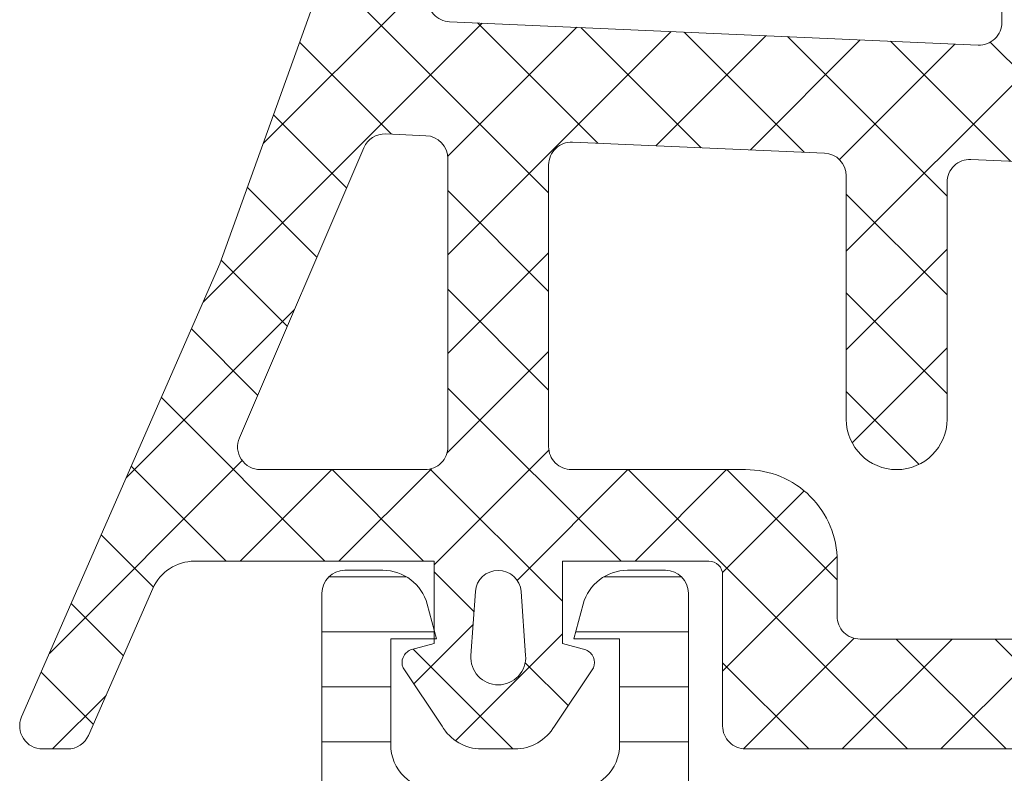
# Model space of a CAD drawing. Header units: millimetres. Extents: x 144573 to 336993, y 74252 to 247042.
# Tile 348 of 656: x 198244 to 198265, y 180491 to 180508. Entities that reach past the tile are written whole.
import ezdxf

# ---------------------------------------------------------------- set-up
doc = ezdxf.new("R2010")
doc.units = ezdxf.units.MM
doc.layers.add('FASÁDA DETAILNÍ', color=255, linetype='Continuous', lineweight=0)
doc.layers.add('NOVA', color=255, linetype='Continuous', lineweight=0)
pattern_1 = [(135, (0, 0), (-1.077630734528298, -1.077630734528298), []), (225, (0, 0), (1.077630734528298, -1.077630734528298), [])]

# ---------------------------------------------------------------- blocks, each defined once
blk = doc.blocks.new('A$C69D17D4D')
at = {"layer": 'FASÁDA DETAILNÍ'}
h = blk.add_hatch(dxfattribs=at)
h.set_pattern_fill('ANSI37', color=256, scale=0.48, angle=90, style=0)
h.set_pattern_definition(pattern_1)
edge = h.paths.add_edge_path(flags=16)
edge.add_line((-24890.21938039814, 7123.835637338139), (-24890.11963639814, 7122.44278333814))
edge.add_arc((-24890.71810331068, 7122.399925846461), 0.5999995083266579, -90.0000083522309, 4.096080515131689, ccw=False)
edge.add_arc((-24890.71810348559, 7122.399925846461), 0.5999995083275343, 175.9039194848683, 270.0000083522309, ccw=False)
edge.add_line((-24891.31657039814, 7122.442783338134), (-24891.21682639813, 7123.835637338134))
edge.add_arc((-24890.71810339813, 7123.799922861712), 0.5000001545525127, 4.096064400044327, 175.9039355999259, ccw=False)
edge = h.paths.add_edge_path(flags=16)
edge.add_arc((-24892.3181000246, 7126.999930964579), 0.4999996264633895, -90.00004280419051, 4.28042947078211e-05, ccw=False)
edge.add_line((-24892.31810039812, 7126.499931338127), (-24895.91178539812, 7126.499931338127))
edge.add_arc((-24895.91178541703, 7126.999931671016), 0.5000003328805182, 156.7819733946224, 270.00000216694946, ccw=False)
edge.add_line((-24896.37129139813, 7127.197047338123), (-24893.65541339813, 7133.528149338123))
edge.add_arc((-24893.19590804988, 7133.33103341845), 0.4999998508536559, 87.49988936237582, 156.7819182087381, ccw=False)
edge.add_line((-24893.17409739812, 7133.830557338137), (-24892.29629039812, 7133.792231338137))
edge.add_arc((-24892.31809988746, 7133.29270772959), 0.4999994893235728, -4.485682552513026e-05, 87.50002088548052, ccw=False)
edge.add_line((-24891.81810039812, 7133.292707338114), (-24891.81810039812, 7126.999931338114))
edge = h.paths.add_edge_path(flags=16)
edge.add_line((-24866.76418139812, 7132.408093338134), (-24862.61551139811, 7123.511240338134))
edge.add_arc((-24863.0686651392, 7123.299931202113), 0.4999998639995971, -90.00002967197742, 25.00000791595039, ccw=False)
edge.add_line((-24863.06866539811, 7122.799931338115), (-24872.41810039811, 7122.799931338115))
edge.add_arc((-24872.41810077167, 7123.299930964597), 0.49999962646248, 179.9999571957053, 270.00004280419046, ccw=False)
edge.add_line((-24872.91810039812, 7123.299931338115), (-24872.91810039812, 7132.423854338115))
edge.add_arc((-24872.4181003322, 7132.423854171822), 0.5000000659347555, 87.49997275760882, 179.9999809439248, ccw=False)
edge.add_line((-24872.39629039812, 7132.923378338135), (-24867.19552639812, 7132.696308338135))
edge.add_arc((-24867.21733612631, 7132.196782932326), 0.5000012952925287, 25.00009198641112, 87.5000025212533, ccw=False)
edge = h.paths.add_edge_path(flags=16)
edge.add_arc((-24875.61810002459, 7123.299930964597), 0.4999996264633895, -90.00004280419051, 4.28042947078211e-05, ccw=False)
edge.add_line((-24875.61810039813, 7122.799931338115), (-24882.81810039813, 7122.799931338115))
edge.add_arc((-24882.81810077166, 7123.299930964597), 0.49999962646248, 179.9999571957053, 270.00004280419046, ccw=False)
edge.add_line((-24883.31810039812, 7123.299931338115), (-24883.31810039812, 7124.499931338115))
edge.add_arc((-24885.31809890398, 7124.499932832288), 1.99999850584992, 359.9999571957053, 450.0000428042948)
edge.add_line((-24885.31810039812, 7126.499931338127), (-24889.11810039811, 7126.499931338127))
edge.add_arc((-24889.11810077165, 7126.999930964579), 0.49999962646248, 179.9999571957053, 270.00004280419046, ccw=False)
edge.add_line((-24889.61810039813, 7126.999931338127), (-24889.61810039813, 7133.152992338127))
edge.add_arc((-24889.11810033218, 7133.152992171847), 0.5000000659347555, 87.49997275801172, 179.9999809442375, ccw=False)
edge.add_line((-24889.09629039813, 7133.65251633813), (-24883.59629039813, 7133.41238133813))
edge.add_arc((-24883.61809988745, 7132.912857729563), 0.4999994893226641, -4.4856929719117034e-05, 87.50002088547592, ccw=False)
edge.add_line((-24883.11810039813, 7132.912857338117), (-24883.11810039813, 7127.599931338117))
edge.add_arc((-24882.01810039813, 7127.599931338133), 1.099999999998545, 180, 360)
edge.add_line((-24880.91810039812, 7127.599931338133), (-24880.91810039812, 7132.773142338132))
edge.add_arc((-24880.4181003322, 7132.77314217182), 0.5000000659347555, 87.49997275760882, 179.9999809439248, ccw=False)
edge.add_line((-24880.39629039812, 7133.272666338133), (-24875.59629039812, 7133.063093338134))
edge.add_arc((-24875.61809988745, 7132.563569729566), 0.4999994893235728, -4.4856929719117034e-05, 87.50002088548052, ccw=False)
edge.add_line((-24875.11810039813, 7132.563569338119), (-24875.11810039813, 7123.29993133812))
edge = h.paths.add_edge_path()
edge.add_line((-24860.40504739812, 7124.68638833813), (-24864.50289639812, 7133.474254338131))
edge.add_ellipse((-24867.22182176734, 7132.206396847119), major_axis=(-3.000002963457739, 0), ratio=1, start_angle=205.0000306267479, end_angle=267.4999411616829)
edge.add_line((-24867.09096039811, 7135.203544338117), (-24867.73991039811, 7135.231878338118))
edge.add_ellipse((-24867.71810090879, 7135.731401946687), major_axis=(-0.4999994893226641, 0), ratio=1, start_angle=-4.4856929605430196e-05, end_angle=87.50002088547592, ccw=False)
edge.add_line((-24868.21810039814, 7135.731402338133), (-24868.21810039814, 7136.699931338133))
edge.add_ellipse((-24868.31810032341, 7136.699931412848), major_axis=(-0.09999992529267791, 0), ratio=1, start_angle=179.99995719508, end_angle=270.0000428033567)
edge.add_line((-24868.31810039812, 7136.799931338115), (-24868.91810039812, 7136.799931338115))
edge.add_ellipse((-24868.91810047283, 7136.699931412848), major_axis=(-0.09999992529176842, 0), ratio=1, start_angle=-90.00004280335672, end_angle=4.280492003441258e-05)
edge.add_line((-24869.01810039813, 7136.699931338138), (-24869.01810039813, 7135.796893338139))
edge.add_ellipse((-24869.51810046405, 7135.796893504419), major_axis=(-0.5000000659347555, 0), ratio=1, start_angle=87.49997275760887, end_angle=179.999980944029, ccw=False)
edge.add_line((-24869.53991039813, 7135.297369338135), (-24878.44020439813, 7135.691207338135))
edge.add_ellipse((-24878.41810029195, 7136.190718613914), major_axis=(-0.5000001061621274, 0), ratio=1, start_angle=-8.298705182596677e-05, end_angle=87.4662307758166, ccw=False)
edge.add_line((-24878.91810039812, 7136.190719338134), (-24878.91810039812, 7136.799931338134))
edge.add_ellipse((-24879.01810032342, 7136.799931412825), major_axis=(-0.09999992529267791, 0), ratio=1, start_angle=179.99995719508, end_angle=270.0000428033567)
edge.add_line((-24879.01810039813, 7136.899931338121), (-24879.61810039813, 7136.899931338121))
edge.add_ellipse((-24879.61810047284, 7136.799931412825), major_axis=(-0.09999992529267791, 0), ratio=1, start_angle=-90.00004280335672, end_angle=4.280387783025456e-05)
edge.add_line((-24879.71810039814, 7136.799931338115), (-24879.71810039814, 7136.270369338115))
edge.add_ellipse((-24880.21810089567, 7136.270369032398), major_axis=(-0.5000004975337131, 0), ratio=1, start_angle=87.46630200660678, end_angle=180.0000350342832, ccw=False)
edge.add_line((-24880.24020439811, 7135.770857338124), (-24891.78042939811, 7136.281513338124))
edge.add_ellipse((-24891.75861986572, 7136.78103793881), major_axis=(-0.5000004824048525, 0), ratio=1, start_angle=-3.2170573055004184, end_angle=87.50002091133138, ccw=False)
edge.add_line((-24892.25783239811, 7136.809097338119), (-24891.96926939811, 7141.942840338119))
edge.add_ellipse((-24891.55885139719, 7141.827284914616), major_axis=(-0.4263754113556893, 0), ratio=1, start_angle=200.75897237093, end_angle=344.275145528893, ccw=False)
edge.add_line((-24891.16015639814, 7141.978408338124), (-24891.16139639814, 7141.745805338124))
edge.add_line((-24891.16139639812, 7141.745805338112), (-24891.45953439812, 7139.863226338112))
edge.add_line((-24891.45953439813, 7139.863226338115), (-24891.05910839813, 7137.013941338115))
edge.add_ellipse((-24890.76202780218, 7137.05569193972), major_axis=(-0.2999999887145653, 0), ratio=1, start_angle=7.999744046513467, end_angle=124.5977463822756)
edge.add_ellipse((-24892.29514118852, 7139.278263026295), major_axis=(-3.000047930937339, 0), ratio=1, start_angle=124.5976412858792, end_angle=198.0084245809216)
edge.add_line((-24889.44206239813, 7140.205748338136), (-24890.07563839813, 7142.460639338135))
edge.add_ellipse((-24890.85085090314, 7142.299709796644), major_axis=(-0.7917403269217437, 0), ratio=1, start_angle=191.7276897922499, end_angle=263.2016537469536)
edge.add_line((-24890.75712839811, 7143.085883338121), (-24891.81533839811, 7143.08710433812))
edge.add_ellipse((-24891.68621415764, 7141.908018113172), major_axis=(-1.186135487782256, 0), ratio=1, start_angle=276.2496781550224, end_angle=341.3444235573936)
edge.add_line((-24892.81002839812, 7142.28743733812), (-24893.90436139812, 7139.04609733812))
edge.add_line((-24893.90436139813, 7139.046097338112), (-24896.79413939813, 7130.996302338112))
edge.add_line((-24896.79413939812, 7130.996302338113), (-24901.12694839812, 7121.098425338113))
edge.add_ellipse((-24900.66793940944, 7120.900155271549), major_axis=(-0.5000002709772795, 0), ratio=1, start_angle=-23.36204948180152, end_angle=89.93342362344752)
edge.add_line((-24900.66852039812, 7120.400155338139), (-24900.12181939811, 7120.399520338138))
edge.add_ellipse((-24900.1212391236, 7120.899520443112), major_axis=(-0.5000004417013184, 0), ratio=1, start_angle=89.93350548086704, end_angle=156.0791754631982)
edge.add_line((-24899.66418539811, 7120.69678333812), (-24898.26242939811, 7123.90078633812))
edge.add_ellipse((-24897.34628831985, 7123.499932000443), major_axis=(-0.9999993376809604, 0), ratio=1, start_angle=269.99994718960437, end_angle=336.3683852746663, ccw=False)
edge.add_line((-24897.34628739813, 7124.499931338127), (-24892.11834539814, 7124.499931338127))
edge.add_line((-24892.11834539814, 7124.499931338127), (-24892.11833639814, 7122.700452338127))
edge.add_line((-24892.11833639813, 7122.700452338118), (-24892.63313739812, 7122.562510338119))
edge.add_ellipse((-24892.51837214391, 7122.285356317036), major_axis=(-0.299975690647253, 0), ratio=1, start_angle=-67.5062997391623, end_angle=22.50356669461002)
edge.add_line((-24892.79550639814, 7122.170543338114), (-24891.94633939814, 7120.900416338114))
edge.add_ellipse((-24891.0804752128, 7121.400137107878), major_axis=(-0.9997207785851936, 0), ratio=1, start_angle=29.99076069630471, end_angle=90.00761184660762)
edge.add_line((-24891.08034239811, 7120.400416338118), (-24890.35598139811, 7120.400447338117))
edge.add_ellipse((-24890.35618945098, 7121.400185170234), major_axis=(-0.9997378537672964, 0), ratio=1, start_angle=90.01192367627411, end_angle=150.0086750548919)
edge.add_line((-24889.49031539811, 7120.900447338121), (-24888.64114839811, 7122.170543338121))
edge.add_ellipse((-24888.91829589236, 7122.285355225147), major_axis=(-0.2999875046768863, 0), ratio=1, start_angle=157.4975938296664, end_angle=247.5013961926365)
edge.add_line((-24888.80350239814, 7122.562510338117), (-24889.31831839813, 7122.700482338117))
edge.add_line((-24889.31831839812, 7122.700482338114), (-24889.31832639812, 7124.499931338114))
edge.add_line((-24889.31832639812, 7124.499931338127), (-24886.11809939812, 7124.499931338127))
edge.add_ellipse((-24886.118099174, 7124.199931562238), major_axis=(-0.2999997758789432, 0), ratio=1, start_angle=179.9999571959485, end_angle=270.00004280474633, ccw=False)
edge.add_line((-24885.81809939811, 7124.199931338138), (-24885.81809939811, 7120.899935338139))
edge.add_ellipse((-24885.31809977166, 7120.899934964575), major_axis=(-0.4999996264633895, 0), ratio=1, start_angle=-4.280429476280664e-05, end_angle=90.00004280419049)
edge.add_line((-24885.31809939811, 7120.399935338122), (-24858.42047739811, 7120.399935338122))
edge.add_line((-24858.42047739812, 7120.399935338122), (-24857.52535939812, 7121.950327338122))
edge.add_ellipse((-24857.95837195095, 7122.200327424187), major_axis=(-0.4999999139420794, 0), ratio=1, start_angle=149.9999829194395, end_angle=269.9999366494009)
edge.add_line((-24857.95837139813, 7122.700327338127), (-24857.95837139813, 7124.397698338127))
edge.add_line((-24857.95837139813, 7124.397698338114), (-24859.95189339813, 7124.397698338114))
edge.add_ellipse((-24859.95189374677, 7124.89769859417), major_axis=(-0.500000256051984, 0), ratio=1, start_angle=25.000128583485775, end_angle=90.00003995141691, ccw=False)
h = blk.add_hatch(dxfattribs=at)
h.set_pattern_fill('ANSI37', color=256, scale=0.48, angle=90, style=0)
h.set_pattern_definition(pattern_1)
edge = h.paths.add_edge_path(flags=16)
edge.add_line((-24890.21938039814, 7123.835637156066), (-24890.11963639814, 7122.442783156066))
edge.add_arc((-24890.71810331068, 7122.399925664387), 0.5999995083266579, -90.0000083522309, 4.096080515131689, ccw=False)
edge.add_arc((-24890.71810348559, 7122.399925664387), 0.5999995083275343, 175.9039194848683, 270.0000083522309, ccw=False)
edge.add_line((-24891.31657039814, 7122.442783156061), (-24891.21682639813, 7123.83563715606))
edge.add_arc((-24890.71810339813, 7123.799922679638), 0.5000001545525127, 4.096064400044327, 175.9039355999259, ccw=False)
edge = h.paths.add_edge_path(flags=16)
edge.add_arc((-24892.3181000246, 7126.999930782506), 0.4999996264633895, -90.00004280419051, 4.28042947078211e-05, ccw=False)
edge.add_line((-24892.31810039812, 7126.499931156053), (-24895.91178539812, 7126.499931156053))
edge.add_arc((-24895.91178541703, 7126.999931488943), 0.5000003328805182, 156.7819733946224, 270.00000216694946, ccw=False)
edge.add_line((-24896.37129139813, 7127.197047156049), (-24893.65541339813, 7133.528149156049))
edge.add_arc((-24893.19590804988, 7133.331033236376), 0.4999998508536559, 87.49988936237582, 156.7819182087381, ccw=False)
edge.add_line((-24893.17409739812, 7133.830557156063), (-24892.29629039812, 7133.792231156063))
edge.add_arc((-24892.31809988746, 7133.292707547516), 0.4999994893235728, -4.485682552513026e-05, 87.50002088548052, ccw=False)
edge.add_line((-24891.81810039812, 7133.292707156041), (-24891.81810039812, 7126.99993115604))
edge = h.paths.add_edge_path(flags=16)
edge.add_line((-24866.76418139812, 7132.40809315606), (-24862.61551139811, 7123.511240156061))
edge.add_arc((-24863.0686651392, 7123.299931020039), 0.4999998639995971, -90.00002967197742, 25.00000791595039, ccw=False)
edge.add_line((-24863.06866539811, 7122.799931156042), (-24872.41810039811, 7122.799931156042))
edge.add_arc((-24872.41810077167, 7123.299930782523), 0.49999962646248, 179.9999571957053, 270.00004280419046, ccw=False)
edge.add_line((-24872.91810039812, 7123.299931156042), (-24872.91810039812, 7132.423854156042))
edge.add_arc((-24872.4181003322, 7132.423853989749), 0.5000000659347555, 87.49997275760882, 179.9999809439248, ccw=False)
edge.add_line((-24872.39629039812, 7132.923378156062), (-24867.19552639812, 7132.696308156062))
edge.add_arc((-24867.21733612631, 7132.196782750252), 0.5000012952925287, 25.00009198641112, 87.5000025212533, ccw=False)
edge = h.paths.add_edge_path(flags=16)
edge.add_arc((-24875.61810002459, 7123.299930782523), 0.4999996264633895, -90.00004280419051, 4.28042947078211e-05, ccw=False)
edge.add_line((-24875.61810039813, 7122.799931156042), (-24882.81810039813, 7122.799931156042))
edge.add_arc((-24882.81810077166, 7123.299930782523), 0.49999962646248, 179.9999571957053, 270.00004280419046, ccw=False)
edge.add_line((-24883.31810039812, 7123.299931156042), (-24883.31810039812, 7124.499931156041))
edge.add_arc((-24885.31809890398, 7124.499932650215), 1.99999850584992, 359.9999571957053, 450.0000428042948)
edge.add_line((-24885.31810039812, 7126.499931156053), (-24889.11810039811, 7126.499931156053))
edge.add_arc((-24889.11810077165, 7126.999930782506), 0.49999962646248, 179.9999571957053, 270.00004280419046, ccw=False)
edge.add_line((-24889.61810039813, 7126.999931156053), (-24889.61810039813, 7133.152992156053))
edge.add_arc((-24889.11810033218, 7133.152991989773), 0.5000000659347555, 87.49997275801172, 179.9999809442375, ccw=False)
edge.add_line((-24889.09629039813, 7133.652516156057), (-24883.59629039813, 7133.412381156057))
edge.add_arc((-24883.61809988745, 7132.91285754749), 0.4999994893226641, -4.4856929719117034e-05, 87.50002088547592, ccw=False)
edge.add_line((-24883.11810039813, 7132.912857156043), (-24883.11810039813, 7127.599931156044))
edge.add_arc((-24882.01810039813, 7127.599931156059), 1.099999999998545, 180, 360)
edge.add_line((-24880.91810039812, 7127.599931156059), (-24880.91810039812, 7132.773142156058))
edge.add_arc((-24880.4181003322, 7132.773141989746), 0.5000000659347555, 87.49997275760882, 179.9999809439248, ccw=False)
edge.add_line((-24880.39629039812, 7133.272666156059), (-24875.59629039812, 7133.06309315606))
edge.add_arc((-24875.61809988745, 7132.563569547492), 0.4999994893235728, -4.4856929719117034e-05, 87.50002088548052, ccw=False)
edge.add_line((-24875.11810039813, 7132.563569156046), (-24875.11810039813, 7123.299931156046))
edge = h.paths.add_edge_path()
edge.add_line((-24860.40504739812, 7124.686388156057), (-24864.50289639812, 7133.474254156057))
edge.add_ellipse((-24867.22182176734, 7132.206396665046), major_axis=(-3.000002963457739, 0), ratio=1, start_angle=205.0000306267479, end_angle=267.4999411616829)
edge.add_line((-24867.09096039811, 7135.203544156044), (-24867.73991039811, 7135.231878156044))
edge.add_ellipse((-24867.71810090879, 7135.731401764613), major_axis=(-0.4999994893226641, 0), ratio=1, start_angle=-4.4856929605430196e-05, end_angle=87.50002088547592, ccw=False)
edge.add_line((-24868.21810039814, 7135.73140215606), (-24868.21810039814, 7136.699931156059))
edge.add_ellipse((-24868.31810032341, 7136.699931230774), major_axis=(-0.09999992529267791, 0), ratio=1, start_angle=179.99995719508, end_angle=270.0000428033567)
edge.add_line((-24868.31810039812, 7136.799931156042), (-24868.91810039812, 7136.799931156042))
edge.add_ellipse((-24868.91810047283, 7136.699931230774), major_axis=(-0.09999992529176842, 0), ratio=1, start_angle=-90.00004280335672, end_angle=4.280492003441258e-05)
edge.add_line((-24869.01810039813, 7136.699931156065), (-24869.01810039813, 7135.796893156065))
edge.add_ellipse((-24869.51810046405, 7135.796893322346), major_axis=(-0.5000000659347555, 0), ratio=1, start_angle=87.49997275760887, end_angle=179.999980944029, ccw=False)
edge.add_line((-24869.53991039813, 7135.297369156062), (-24878.44020439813, 7135.691207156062))
edge.add_ellipse((-24878.41810029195, 7136.190718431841), major_axis=(-0.5000001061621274, 0), ratio=1, start_angle=-8.298705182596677e-05, end_angle=87.4662307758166, ccw=False)
edge.add_line((-24878.91810039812, 7136.19071915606), (-24878.91810039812, 7136.799931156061))
edge.add_ellipse((-24879.01810032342, 7136.799931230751), major_axis=(-0.09999992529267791, 0), ratio=1, start_angle=179.99995719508, end_angle=270.0000428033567)
edge.add_line((-24879.01810039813, 7136.899931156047), (-24879.61810039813, 7136.899931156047))
edge.add_ellipse((-24879.61810047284, 7136.799931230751), major_axis=(-0.09999992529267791, 0), ratio=1, start_angle=-90.00004280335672, end_angle=4.280387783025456e-05)
edge.add_line((-24879.71810039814, 7136.799931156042), (-24879.71810039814, 7136.270369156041))
edge.add_ellipse((-24880.21810089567, 7136.270368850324), major_axis=(-0.5000004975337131, 0), ratio=1, start_angle=87.46630200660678, end_angle=180.0000350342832, ccw=False)
edge.add_line((-24880.24020439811, 7135.770857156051), (-24891.78042939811, 7136.28151315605))
edge.add_ellipse((-24891.75861986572, 7136.781037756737), major_axis=(-0.5000004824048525, 0), ratio=1, start_angle=-3.2170573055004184, end_angle=87.50002091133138, ccw=False)
edge.add_line((-24892.25783239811, 7136.809097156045), (-24891.96926939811, 7141.942840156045))
edge.add_ellipse((-24891.55885139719, 7141.827284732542), major_axis=(-0.4263754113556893, 0), ratio=1, start_angle=200.75897237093, end_angle=344.275145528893, ccw=False)
edge.add_line((-24891.16015639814, 7141.97840815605), (-24891.16139639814, 7141.745805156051))
edge.add_line((-24891.16139639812, 7141.745805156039), (-24891.45953439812, 7139.863226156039))
edge.add_line((-24891.45953439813, 7139.863226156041), (-24891.05910839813, 7137.013941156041))
edge.add_ellipse((-24890.76202780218, 7137.055691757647), major_axis=(-0.2999999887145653, 0), ratio=1, start_angle=7.999744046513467, end_angle=124.5977463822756)
edge.add_ellipse((-24892.29514118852, 7139.278262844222), major_axis=(-3.000047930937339, 0), ratio=1, start_angle=124.5976412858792, end_angle=198.0084245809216)
edge.add_line((-24889.44206239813, 7140.205748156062), (-24890.07563839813, 7142.460639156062))
edge.add_ellipse((-24890.85085090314, 7142.29970961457), major_axis=(-0.7917403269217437, 0), ratio=1, start_angle=191.7276897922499, end_angle=263.2016537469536)
edge.add_line((-24890.75712839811, 7143.085883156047), (-24891.81533839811, 7143.087104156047))
edge.add_ellipse((-24891.68621415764, 7141.908017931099), major_axis=(-1.186135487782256, 0), ratio=1, start_angle=276.2496781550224, end_angle=341.3444235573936)
edge.add_line((-24892.81002839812, 7142.287437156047), (-24893.90436139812, 7139.046097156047))
edge.add_line((-24893.90436139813, 7139.046097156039), (-24896.79413939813, 7130.996302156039))
edge.add_line((-24896.79413939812, 7130.99630215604), (-24901.12694839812, 7121.098425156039))
edge.add_ellipse((-24900.66793940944, 7120.900155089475), major_axis=(-0.5000002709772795, 0), ratio=1, start_angle=-23.36204948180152, end_angle=89.93342362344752)
edge.add_line((-24900.66852039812, 7120.400155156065), (-24900.12181939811, 7120.399520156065))
edge.add_ellipse((-24900.1212391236, 7120.899520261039), major_axis=(-0.5000004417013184, 0), ratio=1, start_angle=89.93350548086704, end_angle=156.0791754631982)
edge.add_line((-24899.66418539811, 7120.696783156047), (-24898.26242939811, 7123.900786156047))
edge.add_ellipse((-24897.34628831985, 7123.499931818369), major_axis=(-0.9999993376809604, 0), ratio=1, start_angle=269.99994718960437, end_angle=336.3683852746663, ccw=False)
edge.add_line((-24897.34628739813, 7124.499931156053), (-24892.11834539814, 7124.499931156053))
edge.add_line((-24892.11834539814, 7124.499931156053), (-24892.11833639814, 7122.700452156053))
edge.add_line((-24892.11833639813, 7122.700452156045), (-24892.63313739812, 7122.562510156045))
edge.add_ellipse((-24892.51837214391, 7122.285356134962), major_axis=(-0.299975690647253, 0), ratio=1, start_angle=-67.5062997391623, end_angle=22.50356669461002)
edge.add_line((-24892.79550639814, 7122.17054315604), (-24891.94633939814, 7120.900416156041))
edge.add_ellipse((-24891.0804752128, 7121.400136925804), major_axis=(-0.9997207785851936, 0), ratio=1, start_angle=29.99076069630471, end_angle=90.00761184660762)
edge.add_line((-24891.08034239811, 7120.400416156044), (-24890.35598139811, 7120.400447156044))
edge.add_ellipse((-24890.35618945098, 7121.400184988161), major_axis=(-0.9997378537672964, 0), ratio=1, start_angle=90.01192367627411, end_angle=150.0086750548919)
edge.add_line((-24889.49031539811, 7120.900447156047), (-24888.64114839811, 7122.170543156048))
edge.add_ellipse((-24888.91829589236, 7122.285355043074), major_axis=(-0.2999875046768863, 0), ratio=1, start_angle=157.4975938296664, end_angle=247.5013961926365)
edge.add_line((-24888.80350239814, 7122.562510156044), (-24889.31831839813, 7122.700482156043))
edge.add_line((-24889.31831839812, 7122.70048215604), (-24889.31832639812, 7124.49993115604))
edge.add_line((-24889.31832639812, 7124.499931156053), (-24886.11809939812, 7124.499931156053))
edge.add_ellipse((-24886.118099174, 7124.199931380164), major_axis=(-0.2999997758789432, 0), ratio=1, start_angle=179.9999571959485, end_angle=270.00004280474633, ccw=False)
edge.add_line((-24885.81809939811, 7124.199931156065), (-24885.81809939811, 7120.899935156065))
edge.add_ellipse((-24885.31809977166, 7120.899934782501), major_axis=(-0.4999996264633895, 0), ratio=1, start_angle=-4.280429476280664e-05, end_angle=90.00004280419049)
edge.add_line((-24885.31809939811, 7120.399935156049), (-24858.42047739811, 7120.399935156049))
edge.add_line((-24858.42047739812, 7120.399935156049), (-24857.52535939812, 7121.950327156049))
edge.add_ellipse((-24857.95837195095, 7122.200327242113), major_axis=(-0.4999999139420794, 0), ratio=1, start_angle=149.9999829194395, end_angle=269.9999366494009)
edge.add_line((-24857.95837139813, 7122.700327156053), (-24857.95837139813, 7124.397698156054))
edge.add_line((-24857.95837139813, 7124.397698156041), (-24859.95189339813, 7124.397698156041))
edge.add_ellipse((-24859.95189374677, 7124.897698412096), major_axis=(-0.500000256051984, 0), ratio=1, start_angle=25.000128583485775, end_angle=90.00003995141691, ccw=False)
h = blk.add_hatch(dxfattribs=at)
h.set_pattern_fill('LINIE', color=256, scale=1.2, angle=-1.272221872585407e-14, style=0)
h.set_pattern_definition([(360, (-24899.94271645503, 7100.216969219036), (2.939128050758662e-16, 1.2), [])])
edge = h.paths.add_edge_path()
edge.add_arc((-24896.4080200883, 7118.190741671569), 0.3000000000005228, 269.9979247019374, 359.9979247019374)
edge.add_line((-24896.10802008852, 7118.190730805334), (-24896.1079914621, 7119.001062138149))
edge.add_arc((-24895.60799414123, 7119.001046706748), 0.4999973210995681, 89.99761772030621, 179.9982316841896, ccw=False)
edge.add_line((-24895.60797335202, 7119.50104402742), (-24894.76690110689, 7119.50236457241))
edge.add_arc((-24894.76690110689, 7119.702364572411), 0.1999999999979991, 270, 360.0000000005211)
edge.add_line((-24894.56690110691, 7119.702364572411), (-24894.56690110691, 7123.8023645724))
edge.add_arc((-24894.06690110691, 7123.802364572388), 0.5, 90, 180, ccw=False)
edge.add_line((-24894.06690110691, 7124.302364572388), (-24893.23615188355, 7124.302364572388))
edge.add_arc((-24893.23615188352, 7123.302364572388), 1, 15.000000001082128, 90, ccw=False)
edge.add_line((-24892.27022605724, 7123.561183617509), (-24892.06690110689, 7122.802364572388))
edge.add_line((-24892.06690110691, 7122.802364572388), (-24893.06690110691, 7122.802364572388))
edge.add_line((-24893.06690110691, 7122.802364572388), (-24893.06690110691, 7120.5023645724))
edge.add_arc((-24892.0627746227, 7120.504073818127), 1.004127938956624, 180.0975300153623, 269.7659122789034)
edge.add_line((-24892.06687707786, 7119.499954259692), (-24889.06699872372, 7119.499954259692))
edge.add_arc((-24889.07102707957, 7120.504073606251), 1.004127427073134, 270.2298596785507, 359.9024820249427)
edge.add_line((-24888.06690110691, 7120.5023645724), (-24888.06690110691, 7122.802364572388))
edge.add_line((-24888.06690110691, 7122.802364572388), (-24889.06690110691, 7122.802364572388))
edge.add_line((-24889.06690110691, 7122.802364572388), (-24888.86357615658, 7123.561183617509))
edge.add_arc((-24887.89765033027, 7123.302364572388), 0.9999999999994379, 90, 164.9999999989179, ccw=False)
edge.add_line((-24887.89765033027, 7124.302364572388), (-24887.06690110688, 7124.302364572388))
edge.add_arc((-24887.06690110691, 7123.802364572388), 0.499999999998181, -2.0838797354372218e-10, 89.99999999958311, ccw=False)
edge.add_line((-24886.56690110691, 7123.802364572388), (-24886.56690110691, 7119.702364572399))
edge.add_arc((-24886.36272801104, 7119.7040931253), 0.204180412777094, 180.4850610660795, 268.8441310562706)
edge.add_line((-24886.36684680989, 7119.499954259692), (-24860.52548000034, 7119.499931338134))
edge.add_arc((-24860.52549543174, 7118.99993401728), 0.4999973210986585, -0.0023822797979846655, 89.99823168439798, ccw=False)
edge.add_line((-24860.02549811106, 7118.999913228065), (-24860.02552673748, 7118.189581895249))
edge.add_arc((-24859.72552673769, 7118.189571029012), 0.2999999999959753, 179.9979247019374, 269.9979247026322)
edge.add_line((-24859.7255376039, 7117.889571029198), (-24857.32553921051, 7117.889816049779))
edge.add_arc((-24857.32555468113, 7117.389820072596), 0.4999959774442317, -0.002377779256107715, 89.99822718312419, ccw=False)
edge.add_line((-24856.82555870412, 7117.389799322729), (-24856.82568535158, 7113.913257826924))
edge.add_arc((-24857.81549827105, 7114.05560432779), 0.9999960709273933, 237.2709086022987, 351.81631665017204, ccw=False)
edge.add_line((-24858.35616366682, 7113.214371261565), (-24860.63977275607, 7114.532923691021))
edge.add_arc((-24860.88978841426, 7114.099920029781), 0.5000000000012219, 59.9979281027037, 89.9978647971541)
edge.add_line((-24860.88976978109, 7114.599920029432), (-24895.24403853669, 7114.601006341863))
edge.add_arc((-24895.24405612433, 7114.101006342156), 0.5000000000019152, 89.99798460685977, 119.9979213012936)
edge.add_line((-24895.4940404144, 7114.53402811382), (-24897.77774501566, 7113.215641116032))
edge.add_arc((-24898.31834946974, 7114.056913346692), 0.9999960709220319, 188.1795327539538, 302.7249408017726, ccw=False)
edge.add_line((-24899.30817269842, 7113.914638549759), (-24899.30804605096, 7117.391180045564))
edge.add_arc((-24898.80805007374, 7117.391164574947), 0.4999959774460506, 89.99762222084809, 179.9982271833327, ccw=False)
edge.add_line((-24898.80802932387, 7117.891160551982), (-24896.40803095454, 7117.89074167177))
edge = h.paths.add_edge_path(flags=16)
edge.add_line((-24872.21690735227, 7117.700466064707), (-24872.21690735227, 7116.400471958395))
edge.add_arc((-24871.71691099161, 7116.400468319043), 0.499996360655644, 179.9995829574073, 270.0004170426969)
edge.add_line((-24871.71690735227, 7115.90047195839), (-24862.86691345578, 7115.90047195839))
edge.add_arc((-24862.86690981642, 7116.400468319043), 0.4999963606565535, 269.9995829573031, 360.0004170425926)
edge.add_line((-24862.36691345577, 7116.40047195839), (-24862.36691345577, 7117.700466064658))
edge.add_arc((-24862.86691345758, 7117.700482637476), 0.5000000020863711, 359.9981008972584, 449.9999997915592)
edge.add_line((-24862.86691345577, 7118.200482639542), (-24871.71690735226, 7118.200482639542))
edge.add_arc((-24871.71690735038, 7117.700482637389), 0.5000000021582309, 90.00000021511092, 180.0018990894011)
edge = h.paths.add_edge_path(flags=16)
edge.add_arc((-24882.41691345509, 7117.700482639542), 0.4999999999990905, 89.99999999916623, 180.0000000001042)
edge.add_line((-24882.91691345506, 7117.700482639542), (-24882.91691345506, 7116.40047195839))
edge.add_arc((-24882.41691345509, 7116.40047195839), 0.499999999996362, 179.9999999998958, 270.0000000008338)
edge.add_line((-24882.41691345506, 7115.90047195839), (-24873.71690735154, 7115.90047195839))
edge.add_arc((-24873.71690735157, 7116.40047195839), 0.4999999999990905, 270.0000000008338, 359.9999999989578)
edge.add_line((-24873.21690735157, 7116.40047195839), (-24873.21690735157, 7117.700482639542))
edge.add_arc((-24873.71690735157, 7117.700482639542), 0.5, 359.9999999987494, 449.9999999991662)
edge.add_line((-24873.71690735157, 7118.200482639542), (-24882.41691345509, 7118.200482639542))
edge = h.paths.add_edge_path(flags=16)
edge.add_arc((-24884.41690981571, 7116.400468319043), 0.4999963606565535, 269.9995829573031, 360.0004170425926)
edge.add_line((-24883.91691345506, 7116.40047195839), (-24883.91691345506, 7117.700466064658))
edge.add_arc((-24884.41691345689, 7117.700482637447), 0.5000000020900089, 359.9981008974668, 449.9999997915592)
edge.add_line((-24884.41691345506, 7118.200482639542), (-24893.26692261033, 7118.200482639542))
edge.add_arc((-24893.26692261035, 7117.700497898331), 0.499984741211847, 89.9999999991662, 179.9999999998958)
edge.add_line((-24893.76690735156, 7117.700497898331), (-24893.76690735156, 7116.400487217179))
edge.add_arc((-24893.26689209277, 7116.400487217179), 0.5000152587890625, 180.0000000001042, 270.0000000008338)
edge.add_line((-24893.26689209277, 7115.90047195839), (-24884.41691345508, 7115.90047195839))
at = {"layer": 'FASÁDA DETAILNÍ', "extrusion": (0, 0, -1)}
for points in [[(24879.71810039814, 7136.799931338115), (24879.71810039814, 7136.270369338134), (24879.71810039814, 7136.270369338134, 0.427226), (24880.24020439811, 7135.770857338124), (24891.78042939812, 7136.281513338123), (24891.78042939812, 7136.281513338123, 0.417884), (24892.25783239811, 7136.809097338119)], [(24893.90436139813, 7139.046097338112), (24896.79413939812, 7130.996302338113), (24901.12694839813, 7121.098425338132), (24901.12694839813, 7121.098425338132, -0.538982), (24900.66852039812, 7120.400155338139), (24900.12181939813, 7120.399520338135), (24900.12181939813, 7120.399520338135, -0.296905), (24899.66418539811, 7120.69678333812), (24898.26242939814, 7123.900786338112), (24898.26242939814, 7123.900786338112, 0.297963), (24897.34628739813, 7124.499931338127), (24892.11834539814, 7124.499931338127), (24892.11833639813, 7122.700452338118), (24892.63313739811, 7122.562510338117), (24892.63313739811, 7122.562510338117, -0.414264), (24892.79550639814, 7122.170543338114), (24891.94633939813, 7120.900416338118), (24891.94633939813, 7120.900416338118, -0.268028), (24891.08034239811, 7120.400416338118), (24890.35598139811, 7120.400447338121), (24890.35598139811, 7120.400447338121, -0.267934), (24889.49031539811, 7120.900447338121), (24888.64114839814, 7122.170543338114), (24888.64114839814, 7122.170543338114, -0.414233), (24888.80350239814, 7122.562510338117), (24889.31831839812, 7122.700482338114), (24889.31832639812, 7124.499931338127), (24886.11809939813, 7124.499931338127), (24886.11809939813, 7124.499931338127, 0.414214), (24885.81809939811, 7124.199931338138), (24885.81809939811, 7120.899935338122), (24885.81809939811, 7120.899935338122, -0.414214), (24885.31809939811, 7120.399935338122), (24858.42047739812, 7120.399935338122)], [(24879.71810039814, 7136.799931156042), (24879.71810039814, 7136.27036915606), (24879.71810039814, 7136.27036915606, 0.427226), (24880.24020439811, 7135.770857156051), (24891.78042939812, 7136.281513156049), (24891.78042939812, 7136.281513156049, 0.417884), (24892.25783239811, 7136.809097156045)], [(24893.90436139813, 7139.046097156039), (24896.79413939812, 7130.99630215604), (24901.12694839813, 7121.098425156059), (24901.12694839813, 7121.098425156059, -0.538982), (24900.66852039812, 7120.400155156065), (24900.12181939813, 7120.399520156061), (24900.12181939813, 7120.399520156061, -0.296905), (24899.66418539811, 7120.696783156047), (24898.26242939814, 7123.900786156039), (24898.26242939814, 7123.900786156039, 0.297963), (24897.34628739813, 7124.499931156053), (24892.11834539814, 7124.499931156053), (24892.11833639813, 7122.700452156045), (24892.63313739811, 7122.562510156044), (24892.63313739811, 7122.562510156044, -0.414264), (24892.79550639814, 7122.17054315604), (24891.94633939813, 7120.900416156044), (24891.94633939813, 7120.900416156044, -0.268028), (24891.08034239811, 7120.400416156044), (24890.35598139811, 7120.400447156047), (24890.35598139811, 7120.400447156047, -0.267934), (24889.49031539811, 7120.900447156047), (24888.64114839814, 7122.17054315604), (24888.64114839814, 7122.17054315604, -0.414233), (24888.80350239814, 7122.562510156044), (24889.31831839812, 7122.70048215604), (24889.31832639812, 7124.499931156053), (24886.11809939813, 7124.499931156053), (24886.11809939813, 7124.499931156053, 0.414214), (24885.81809939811, 7124.199931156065), (24885.81809939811, 7120.899935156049), (24885.81809939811, 7120.899935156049, -0.414214), (24885.31809939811, 7120.399935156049), (24858.42047739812, 7120.399935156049)]]:
    blk.add_lwpolyline(points, format="xyb", dxfattribs=at)
at = {"layer": 'FASÁDA DETAILNÍ'}
for points in [[(-24891.81810039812, 7126.999931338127, -0.414214), (-24892.31810039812, 7126.499931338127), (-24895.91178539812, 7126.499931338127), (-24895.91178539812, 7126.499931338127, -0.538546), (-24896.37129139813, 7127.197047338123), (-24893.65541339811, 7133.528149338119), (-24893.65541339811, 7133.528149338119, -0.311858), (-24893.17409739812, 7133.830557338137), (-24892.29629039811, 7133.792231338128), (-24892.29629039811, 7133.792231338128, -0.401491), (-24891.81810039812, 7133.292707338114), (-24891.81810039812, 7126.999931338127)], [(-24891.81810039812, 7126.999931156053, -0.414214), (-24892.31810039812, 7126.499931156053), (-24895.91178539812, 7126.499931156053), (-24895.91178539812, 7126.499931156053, -0.538546), (-24896.37129139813, 7127.197047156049), (-24893.65541339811, 7133.528149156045), (-24893.65541339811, 7133.528149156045, -0.311858), (-24893.17409739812, 7133.830557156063), (-24892.29629039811, 7133.792231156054), (-24892.29629039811, 7133.792231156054, -0.401491), (-24891.81810039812, 7133.292707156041), (-24891.81810039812, 7126.999931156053)], [(-24890.21938039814, 7123.835637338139), (-24890.11963639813, 7122.442783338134), (-24890.11963639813, 7122.442783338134, -0.435311), (-24890.71810339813, 7121.799926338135, -0.435311), (-24891.31657039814, 7122.442783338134), (-24891.21682639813, 7123.835637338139), (-24891.21682639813, 7123.835637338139, -0.930949), (-24890.21938039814, 7123.835637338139)], [(-24890.21938039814, 7123.835637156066), (-24890.11963639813, 7122.442783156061), (-24890.11963639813, 7122.442783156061, -0.435311), (-24890.71810339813, 7121.799926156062, -0.435311), (-24891.31657039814, 7122.442783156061), (-24891.21682639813, 7123.835637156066), (-24891.21682639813, 7123.835637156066, -0.930949), (-24890.21938039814, 7123.835637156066)]]:
    blk.add_lwpolyline(points, format="xyb", close=True, dxfattribs=at)
for points in [[(-24875.61810039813, 7122.799931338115), (-24882.81810039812, 7122.799931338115), (-24882.81810039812, 7122.799931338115, -0.414214), (-24883.31810039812, 7123.299931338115), (-24883.31810039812, 7124.499931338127), (-24883.31810039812, 7124.499931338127, 0.414214), (-24885.31810039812, 7126.499931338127), (-24889.11810039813, 7126.499931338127), (-24889.11810039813, 7126.499931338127, -0.414214), (-24889.61810039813, 7126.999931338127), (-24889.61810039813, 7133.152992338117), (-24889.61810039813, 7133.152992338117, -0.427052), (-24889.09629039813, 7133.65251633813), (-24883.59629039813, 7133.41238133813), (-24883.59629039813, 7133.41238133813, -0.401491), (-24883.11810039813, 7132.912857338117), (-24883.11810039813, 7127.599931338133), (-24883.11810039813, 7127.599931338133, 1), (-24880.91810039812, 7127.599931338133), (-24880.91810039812, 7132.773142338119), (-24880.91810039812, 7132.773142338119, -0.427052), (-24880.39629039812, 7133.272666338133), (-24875.59629039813, 7133.063093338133)], [(-24875.61810039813, 7122.799931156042), (-24882.81810039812, 7122.799931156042), (-24882.81810039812, 7122.799931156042, -0.414214), (-24883.31810039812, 7123.299931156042), (-24883.31810039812, 7124.499931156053), (-24883.31810039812, 7124.499931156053, 0.414214), (-24885.31810039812, 7126.499931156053), (-24889.11810039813, 7126.499931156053), (-24889.11810039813, 7126.499931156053, -0.414214), (-24889.61810039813, 7126.999931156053), (-24889.61810039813, 7133.152992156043), (-24889.61810039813, 7133.152992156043, -0.427052), (-24889.09629039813, 7133.652516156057), (-24883.59629039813, 7133.412381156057), (-24883.59629039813, 7133.412381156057, -0.401491), (-24883.11810039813, 7132.912857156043), (-24883.11810039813, 7127.599931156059), (-24883.11810039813, 7127.599931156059, 1), (-24880.91810039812, 7127.599931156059), (-24880.91810039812, 7132.773142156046), (-24880.91810039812, 7132.773142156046, -0.427052), (-24880.39629039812, 7133.272666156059), (-24875.59629039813, 7133.063093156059)], [(-24894.56690110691, 7119.702364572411), (-24894.56690110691, 7123.802364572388, -0.414213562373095), (-24894.06690110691, 7124.302364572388), (-24893.23615188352, 7124.302364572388, -0.3394542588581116), (-24892.27022605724, 7123.561183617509), (-24892.06690110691, 7122.802364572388), (-24893.06690110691, 7122.802364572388), (-24893.06690110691, 7120.5023645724, 0.4125193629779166), (-24892.06687707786, 7119.499954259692)], [(-24889.06699872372, 7119.499954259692, 0.4125410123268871), (-24888.06690110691, 7120.5023645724), (-24888.06690110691, 7122.802364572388), (-24889.06690110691, 7122.802364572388), (-24888.86357615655, 7123.561183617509, -0.3394542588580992), (-24887.89765033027, 7124.302364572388), (-24887.06690110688, 7124.302364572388, -0.414213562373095), (-24886.56690110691, 7123.802364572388), (-24886.56690110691, 7119.702364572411, 0.4058498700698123)]]:
    blk.add_lwpolyline(points, format="xyb", dxfattribs=at)

msp = doc.modelspace()

# ---------------------------------------------------------------- block references
at = {"layer": 'NOVA', "ltscale": 300}
msp.add_blockref('A$C69D17D4D', (223144.9987451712, 173371.2585875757), dxfattribs=at)

doc.saveas('drawing.dxf')
